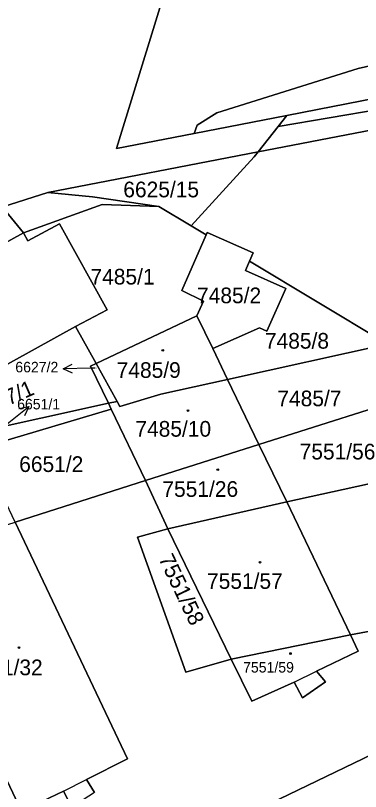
# Model space of a CAD drawing. Extents: x -596233 to -595156, y -1161235 to -1159375.
# Drawn here: x -595344 to -595306.6, y -1159806.8 to -1159722.6 of the extents above; entities that cross this region are included whole.
import ezdxf

# ---------------------------------------------------------------- set-up
doc = ezdxf.new("R2010")
doc.units = 0
for name, color, linetype in [('KN_CAR_KR', 7, 'Continuous'), ('KN_KULTURY', 7, 'Continuous'), ('KN_PARC_CIS_POM', 7, 'Continuous'), ('KN_PARC_CIS_POZ', 7, 'Continuous'), ('KN_PARC_CIS_STAV', 7, 'Continuous'), ('KN_PARC_PLOCHA', 7, 'Continuous'), ('PARC_C_SIPKA', 7, 'Continuous'), ('parcely_l', 7, 'Continuous')]:
    doc.layers.add(name, color=color, linetype=linetype)

msp = doc.modelspace()

# ---------------------------------------------------------------- linework, layer by layer
at = {"layer": 'KN_CAR_KR'}
for points in [[(-595313.81, -1159794.92), (-595311.4, -1159793.74)], [(-595338.85, -1159806.74), (-595336.33, -1159805.49)]]:
    msp.add_lwpolyline(points, dxfattribs=at)
at = {"layer": 'KN_KULTURY'}
for centre, radius in [((-595328.07, -1159758.92), 0.09), ((-595328.07, -1159758.92), 0.0398), ((-595325.33, -1159765.45), 0.09), ((-595325.33, -1159765.45), 0.0398), ((-595322.11, -1159771.87), 0.09), ((-595322.11, -1159771.87), 0.0398), ((-595317.52, -1159781.91), 0.09), ((-595317.52, -1159781.91), 0.0398), ((-595343.67, -1159791.17), 0.09), ((-595343.67, -1159791.17), 0.0398), ((-595314.22, -1159791.82), 0.09), ((-595314.22, -1159791.82), 0.0398)]:
    msp.add_circle(centre, radius, dxfattribs=at)
at = {"layer": 'KN_PARC_PLOCHA'}
for points in [[(-595178.04, -1159699.62), (-595175.98, -1159699.65), (-595184.43, -1159703.8), (-595198.66, -1159707), (-595214.86, -1159709.76), (-595225.53, -1159710.69), (-595228.25, -1159712.03), (-595231.42, -1159713.6), (-595260.63, -1159722.87), (-595314.6, -1159733.43), (-595324.68, -1159735.4), (-595324.36, -1159734.5), (-595322.22, -1159733.17), (-595306.88, -1159728.35), (-595282.07, -1159722.7), (-595261.09, -1159715.88), (-595247.44, -1159709.89), (-595235.47, -1159703.38), (-595227.59, -1159700.41), (-595214.08, -1159698.64), (-595211.58, -1159698.2), (-595197.46, -1159699.01)], [(-595197.15, -1159712.61), (-595203.12, -1159715.28), (-595317.71, -1159737.38), (-595315.56, -1159734.65), (-595276.82, -1159728.04), (-595264.58, -1159724.12), (-595260.63, -1159722.87), (-595202.08, -1159711.41), (-595198.04, -1159709.67), (-595197.46, -1159712.13)], [(-595315.56, -1159734.65), (-595314.6, -1159733.43), (-595260.63, -1159722.87), (-595264.58, -1159724.12), (-595276.82, -1159728.04)], [(-595324.99, -1159745.43), (-595328.51, -1159743.31), (-595335.71, -1159742.25), (-595340.55, -1159741.78), (-595317.71, -1159737.38), (-595318.16, -1159737.94)], [(-595328.51, -1159743.31), (-595324.99, -1159745.43), (-595323.38, -1159746.4), (-595326.02, -1159752.43), (-595323.64, -1159753.57), (-595324.37, -1159755.19), (-595335.3, -1159760.35), (-595337.53, -1159756.33), (-595334.09, -1159754.52), (-595339.29, -1159745.2), (-595342.7, -1159747.05), (-595343.18, -1159746.19), (-595334.64, -1159743.09)], [(-595343.18, -1159746.19), (-595351.2, -1159750.57), (-595357.63, -1159752), (-595358.12, -1159751.04), (-595345.15, -1159743.78)], [(-595337.53, -1159756.33), (-595351.04, -1159763.79), (-595357.63, -1159752), (-595351.2, -1159750.57), (-595343.18, -1159746.19), (-595342.7, -1159747.05), (-595339.29, -1159745.2), (-595334.09, -1159754.52)], [(-595318.66, -1159749.25), (-595319.1, -1159750.26), (-595314.73, -1159752.21), (-595316.79, -1159756.86), (-595317.59, -1159756.48), (-595322.66, -1159758.73), (-595324.37, -1159755.19), (-595323.64, -1159753.57), (-595326.02, -1159752.43), (-595323.38, -1159746.4), (-595323.26, -1159746.14), (-595318.26, -1159748.34)], [(-595303.74, -1159758.24), (-595321.05, -1159762.08), (-595322.66, -1159758.73), (-595317.59, -1159756.48), (-595316.79, -1159756.86), (-595314.73, -1159752.21), (-595319.1, -1159750.26), (-595318.66, -1159749.25), (-595303.99, -1159758.08)], [(-595337.53, -1159756.33), (-595335.3, -1159760.35), (-595335.9, -1159760.63), (-595333.96, -1159764.67), (-595348.67, -1159767.91), (-595349.22, -1159766.76), (-595350.19, -1159767.24), (-595355.51, -1159756.11), (-595357.63, -1159752), (-595351.04, -1159763.79)], [(-595322.66, -1159758.73), (-595321.05, -1159762.08), (-595328.29, -1159763.69), (-595332.75, -1159765.02), (-595333.02, -1159764.46), (-595335.3, -1159760.35), (-595324.37, -1159755.19)], [(-595299.19, -1159763.28), (-595317.66, -1159769.15), (-595321.05, -1159762.08), (-595303.74, -1159758.24)], [(-595333.02, -1159764.46), (-595333.96, -1159764.67), (-595335.9, -1159760.63), (-595335.3, -1159760.35)], [(-595317.66, -1159769.15), (-595329.93, -1159773.05), (-595333.66, -1159765.29), (-595333.96, -1159764.67), (-595333.02, -1159764.46), (-595332.75, -1159765.02), (-595328.29, -1159763.69), (-595321.05, -1159762.08)], [(-595314.63, -1159775.37), (-595317.66, -1159769.15), (-595299.19, -1159763.28), (-595299.13, -1159763.26), (-595297.13, -1159771.51)], [(-595333.66, -1159765.29), (-595347.9, -1159769.54), (-595348.67, -1159767.91), (-595333.96, -1159764.67)], [(-595329.93, -1159773.05), (-595344.1, -1159777.55), (-595347.9, -1159769.54), (-595333.66, -1159765.29)], [(-595314.63, -1159775.37), (-595327.51, -1159778.28), (-595329.93, -1159773.05), (-595317.66, -1159769.15)], [(-595307.73, -1159789.8), (-595320.67, -1159792.43), (-595327.51, -1159778.28), (-595314.63, -1159775.37)], [(-595356.42, -1159781.47), (-595344.1, -1159777.55), (-595331.89, -1159803.26), (-595336.33, -1159805.49), (-595335.47, -1159806.88), (-595337.95, -1159808.5), (-595338.85, -1159806.74), (-595343.38, -1159808.93)], [(-595320.67, -1159792.43), (-595325.59, -1159793.85), (-595330.81, -1159779.19), (-595327.51, -1159778.28)], [(-595320.67, -1159792.43), (-595307.73, -1159789.8), (-595306.88, -1159791.56), (-595311.4, -1159793.74), (-595310.42, -1159794.89), (-595312.91, -1159796.63), (-595313.81, -1159794.92), (-595318.4, -1159797)]]:
    msp.add_lwpolyline(points, close=True, dxfattribs=at)
for points in [[(-595324.41, -1159708.81), (-595333.08, -1159737.04), (-595324.68, -1159735.4), (-595314.6, -1159733.43), (-595315.56, -1159734.65), (-595317.71, -1159737.38), (-595340.55, -1159741.78), (-595345.42, -1159743.35), (-595353.07, -1159746.58), (-595361.79, -1159750.26), (-595427.07, -1159785.29)], [(-595261.09, -1159715.88), (-595282.07, -1159722.7), (-595306.88, -1159728.35), (-595322.22, -1159733.17), (-595324.36, -1159734.5), (-595324.68, -1159735.4), (-595333.08, -1159737.04), (-595324.41, -1159708.81)], [(-595303.99, -1159758.08), (-595318.66, -1159749.25), (-595318.26, -1159748.34), (-595323.26, -1159746.14), (-595323.38, -1159746.4), (-595324.99, -1159745.43), (-595318.16, -1159737.94), (-595317.71, -1159737.38), (-595203.12, -1159715.28)], [(-595345.42, -1159743.35), (-595340.55, -1159741.78), (-595335.71, -1159742.25), (-595328.51, -1159743.31), (-595334.64, -1159743.09), (-595343.18, -1159746.19), (-595345.15, -1159743.78)], [(-595259.3, -1159780.7), (-595307.73, -1159789.8), (-595314.63, -1159775.37), (-595297.13, -1159771.51)], [(-595335.47, -1159806.88), (-595336.33, -1159805.49), (-595331.89, -1159803.26), (-595344.1, -1159777.55), (-595329.93, -1159773.05), (-595327.51, -1159778.28), (-595330.81, -1159779.19), (-595325.59, -1159793.85), (-595320.67, -1159792.43), (-595318.4, -1159797), (-595313.81, -1159794.92), (-595312.91, -1159796.63), (-595310.42, -1159794.89), (-595311.4, -1159793.74), (-595306.88, -1159791.56), (-595307.73, -1159789.8), (-595259.3, -1159780.7)], [(-595356.51, -1159815.35), (-595370.55, -1159785.92), (-595362.42, -1159783.36), (-595356.49, -1159781.49), (-595356.42, -1159781.47), (-595343.38, -1159808.93), (-595338.85, -1159806.74), (-595337.95, -1159808.5)], [(-595299.55, -1159871.11), (-595334.84, -1159887.13), (-595336.72, -1159887.98), (-595340.65, -1159889.76), (-595344.27, -1159891.41), (-595344.4, -1159891.14), (-595340.78, -1159889.49), (-595337.8, -1159888.14), (-595337.12, -1159887.83), (-595362.64, -1159832.65), (-595362.41, -1159832.41), (-595359.32, -1159829.69), (-595356.49, -1159827.26), (-595322.51, -1159811.03), (-595295.2, -1159797.86)], [(-595295.2, -1159797.86), (-595322.51, -1159811.03)]]:
    msp.add_lwpolyline(points, dxfattribs=at)
at = {"layer": 'PARC_C_SIPKA'}
for points in [[(-595337.8781, -1159761.4156), (-595338.8892, -1159760.9386), (-595337.9009, -1159760.4158)], [(-595335.39, -1159760.86), (-595335.89, -1159760.87), (-595338.8892, -1159760.9386)], [(-595347.33, -1159768.75), (-595344.96, -1159766.88), (-595342.6062, -1159765.0199)], [(-595343.7008, -1159765.2477), (-595342.6062, -1159765.0199), (-595343.0808, -1159766.0323)]]:
    msp.add_lwpolyline(points, dxfattribs=at)
at = {"layer": 'parcely_l'}
for points in [[(-595324.68, -1159735.4), (-595333.08, -1159737.04), (-595324.41, -1159708.81), (-595320.89, -1159692.17)], [(-595227.59, -1159700.41), (-595235.47, -1159703.38), (-595247.44, -1159709.89), (-595261.09, -1159715.88), (-595282.07, -1159722.7), (-595306.88, -1159728.35), (-595322.22, -1159733.17), (-595324.36, -1159734.5), (-595324.68, -1159735.4)], [(-595197.15, -1159712.61), (-595203.12, -1159715.28), (-595317.71, -1159737.38)], [(-595315.56, -1159734.65), (-595276.82, -1159728.04), (-595264.58, -1159724.12), (-595260.63, -1159722.87)], [(-595260.63, -1159722.87), (-595314.6, -1159733.43)], [(-595324.68, -1159735.4), (-595314.6, -1159733.43)], [(-595314.6, -1159733.43), (-595315.56, -1159734.65)], [(-595315.56, -1159734.65), (-595317.71, -1159737.38)], [(-595340.55, -1159741.78), (-595317.71, -1159737.38)], [(-595317.71, -1159737.38), (-595318.16, -1159737.94), (-595324.99, -1159745.43)], [(-595340.55, -1159741.78), (-595345.42, -1159743.35), (-595353.07, -1159746.58)], [(-595328.51, -1159743.31), (-595335.71, -1159742.25), (-595340.55, -1159741.78)], [(-595328.51, -1159743.31), (-595334.64, -1159743.09), (-595343.18, -1159746.19)], [(-595324.99, -1159745.43), (-595328.51, -1159743.31)], [(-595343.18, -1159746.19), (-595345.15, -1159743.78), (-595358.12, -1159751.04)], [(-595343.18, -1159746.19), (-595342.7, -1159747.05), (-595339.29, -1159745.2), (-595334.09, -1159754.52), (-595337.53, -1159756.33)], [(-595324.99, -1159745.43), (-595323.38, -1159746.4)], [(-595357.63, -1159752), (-595351.2, -1159750.57), (-595343.18, -1159746.19)], [(-595324.37, -1159755.19), (-595323.64, -1159753.57), (-595326.02, -1159752.43), (-595323.38, -1159746.4)], [(-595323.38, -1159746.4), (-595323.26, -1159746.14), (-595318.26, -1159748.34), (-595318.66, -1159749.25)], [(-595322.66, -1159758.73), (-595317.59, -1159756.48), (-595316.79, -1159756.86), (-595314.73, -1159752.21), (-595319.1, -1159750.26), (-595318.66, -1159749.25)], [(-595318.66, -1159749.25), (-595303.99, -1159758.08), (-595303.74, -1159758.24)], [(-595337.53, -1159756.33), (-595351.04, -1159763.79), (-595357.63, -1159752)], [(-595324.37, -1159755.19), (-595335.3, -1159760.35)], [(-595322.66, -1159758.73), (-595324.37, -1159755.19)], [(-595337.53, -1159756.33), (-595335.3, -1159760.35)], [(-595321.05, -1159762.08), (-595303.74, -1159758.24)], [(-595321.05, -1159762.08), (-595322.66, -1159758.73)], [(-595335.3, -1159760.35), (-595335.9, -1159760.63), (-595333.96, -1159764.67)], [(-595335.3, -1159760.35), (-595333.02, -1159764.46)], [(-595333.02, -1159764.46), (-595332.75, -1159765.02), (-595328.29, -1159763.69), (-595321.05, -1159762.08)], [(-595317.66, -1159769.15), (-595321.05, -1159762.08)], [(-595299.19, -1159763.28), (-595317.66, -1159769.15)], [(-595299.13, -1159763.26), (-595297.13, -1159771.51), (-595314.63, -1159775.37)], [(-595333.96, -1159764.67), (-595348.67, -1159767.91)], [(-595333.96, -1159764.67), (-595333.02, -1159764.46)], [(-595333.66, -1159765.29), (-595333.96, -1159764.67)], [(-595333.66, -1159765.29), (-595347.9, -1159769.54)], [(-595329.93, -1159773.05), (-595333.66, -1159765.29)], [(-595158.2304, -1159766.6937), (-595211.67, -1159772.6), (-595259.3, -1159780.7), (-595307.73, -1159789.8)], [(-595329.93, -1159773.05), (-595317.66, -1159769.15)], [(-595317.66, -1159769.15), (-595314.63, -1159775.37)], [(-595344.1, -1159777.55), (-595329.93, -1159773.05)], [(-595327.51, -1159778.28), (-595329.93, -1159773.05)], [(-595314.63, -1159775.37), (-595327.51, -1159778.28)], [(-595307.73, -1159789.8), (-595314.63, -1159775.37)], [(-595344.1, -1159777.55), (-595331.89, -1159803.26), (-595336.33, -1159805.49), (-595335.47, -1159806.88), (-595337.95, -1159808.5), (-595338.85, -1159806.74), (-595343.38, -1159808.93), (-595356.42, -1159781.47)], [(-595320.67, -1159792.43), (-595325.59, -1159793.85), (-595330.81, -1159779.19), (-595327.51, -1159778.28)], [(-595327.51, -1159778.28), (-595320.67, -1159792.43)], [(-595362.64, -1159832.65), (-595362.41, -1159832.41), (-595359.32, -1159829.69), (-595356.49, -1159827.26), (-595322.51, -1159811.03), (-595295.2, -1159797.86), (-595281.12, -1159791.61), (-595271.48, -1159788.63), (-595260.43, -1159799.69), (-595255.44, -1159810.27), (-595246.83, -1159828.43), (-595237.05, -1159851.45), (-595234.37, -1159856.9)], [(-595320.67, -1159792.43), (-595307.73, -1159789.8)], [(-595307.73, -1159789.8), (-595306.88, -1159791.56), (-595311.4, -1159793.74), (-595310.42, -1159794.89), (-595312.91, -1159796.63), (-595313.81, -1159794.92), (-595318.4, -1159797), (-595320.67, -1159792.43)]]:
    msp.add_lwpolyline(points, dxfattribs=at)

# ---------------------------------------------------------------- texts
at = {"layer": 'KN_PARC_CIS_POM'}
msp.add_text('6627/2', height=0.1, dxfattribs=at).set_placement((-595335.6733, -1159760.86))
at = {"layer": 'KN_PARC_CIS_POZ'}
for s, height, p in [('6625/15', 1.7, (-595332.3566, -1159742.32)), ('7485/1', 1.7, (-595335.9166, -1159751.78)), ('7485/2', 1.7, (-595324.3566, -1159753.81)), ('7485/8', 1.7, (-595316.9966, -1159758.74)), ('6627/2', 1.14, (-595344.07, -1159761.31)), ('7485/7', 1.7, (-595315.6466, -1159764.99)), ('6651/1', 1.14, (-595343.87, -1159765.33)), ('7551/56', 1.7, (-595313.2266, -1159770.76)), ('6651/2', 1.7, (-595343.6466, -1159772.12))]:
    msp.add_text(s, height=height, dxfattribs=at).set_placement(p)
for s, rotation, p in [('6627/1', 23.53906, (-595348.2458, -1159766.4336)), ('7551/58', 295.558152, (-595328.5747, -1159781.5179))]:
    msp.add_text(s, height=1.7, rotation=rotation, dxfattribs=at).set_placement(p)
at = {"layer": 'KN_PARC_CIS_STAV'}
for s, height, p in [('7485/9', 1.7, (-595333.0766, -1159761.91)), ('7485/10', 1.7, (-595331.0466, -1159768.29)), ('7551/26', 1.7, (-595328.1166, -1159774.82)), ('7551/57', 1.7, (-595323.2766, -1159784.8)), ('7551/32', 1.7, (-595349.3166, -1159794.17)), ('7551/59', 1.14, (-595319.36, -1159793.88))]:
    msp.add_text(s, height=height, dxfattribs=at).set_placement(p)

doc.saveas('drawing.dxf')
